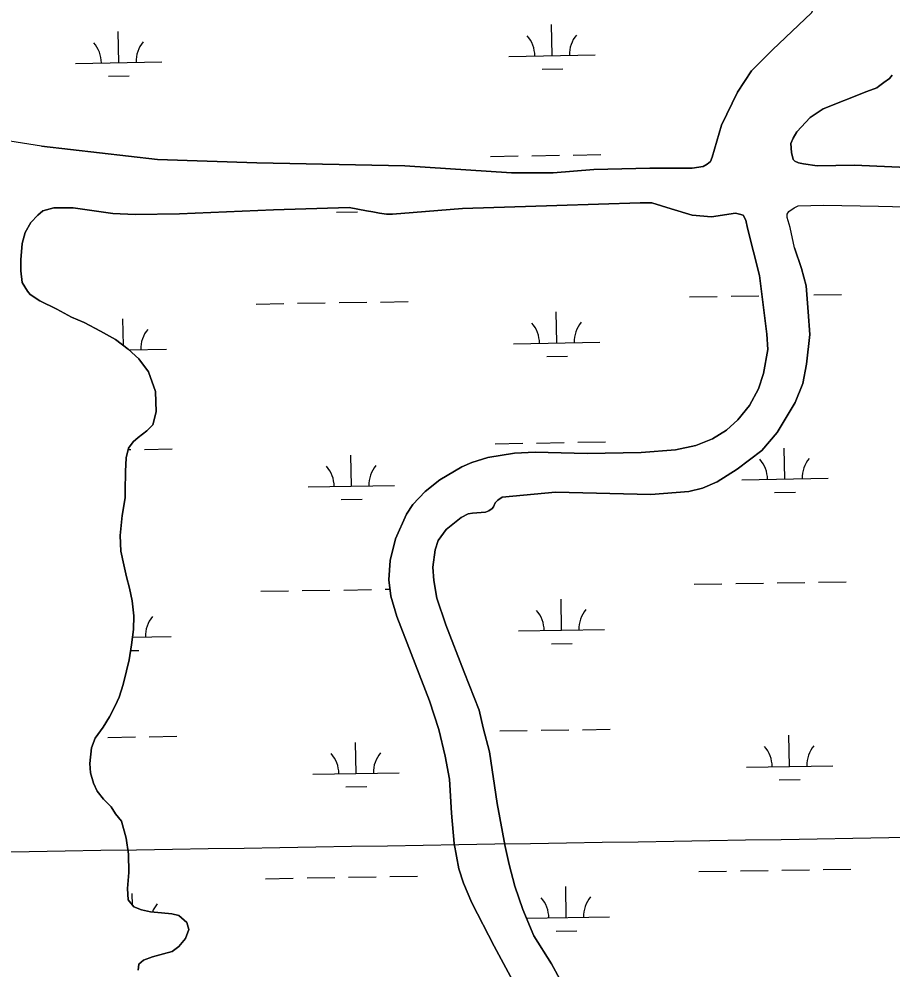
# Model space of a CAD drawing. Extents: x 3855477 to 3893699, y 299188 to 325115.
# Drawn here: x 3866863 to 3867874, y 319749 to 320848 of the extents above; entities that cross this region are included whole.
import ezdxf

# ---------------------------------------------------------------- set-up
doc = ezdxf.new("R2010")
doc.units = 0
for name, color, linetype in [('V-GRID-MAJR', 7, 'Continuous'), ('V-TOPO-SHOR', 7, 'Continuous'), ('V-WETL-SWMP', 7, 'Continuous')]:
    doc.layers.add(name, color=color, linetype=linetype)

msp = doc.modelspace()

# ---------------------------------------------------------------- linework, layer by layer
at = {"layer": 'V-GRID-MAJR'}
msp.add_spline([(3859493.4, 319767), (3864801.7, 319851.5), (3870110.1, 319936.8), (3875418.4, 320022.9), (3880726.7, 320109.8), (3886035, 320197.4), (3891343.3, 320285.8)], degree=3, dxfattribs=at)
at = {"layer": 'V-TOPO-SHOR'}
for points in [[(3867664.1, 320683.4), (3867666.2, 320688.6), (3867676.9, 320725.7), (3867695.4, 320763.8), (3867711.8, 320788.4), (3867736, 320812.8), (3867781.3, 320855.5), (3867788.1, 320868), (3867788.7, 320876.4), (3867787.7, 320883.2), (3867778.3, 320896.4)], [(3866889.4, 320701.2), (3866752.6, 320722.8), (3866645.3, 320748), (3866485, 320784.2), (3866262.2, 320826.2), (3866182.5, 320844.8), (3866166.2, 320845.7), (3866151.1, 320843), (3866136.7, 320833.9), (3866127.5, 320824.4), (3866125.4, 320816), (3866124.3, 320805.2)], [(3867874.6, 320783.3), (3867871.4, 320779.6), (3867865.1, 320775), (3867858.8, 320770.3), (3867856.7, 320768.7), (3867845.2, 320764.6), (3867794.8, 320744.5), (3867779.6, 320734.6), (3867764.3, 320717.9), (3867760.1, 320710.6), (3867757.4, 320704.3), (3867757.9, 320693.9), (3867759.9, 320686), (3867762, 320683.9), (3867766.2, 320681.8), (3867771.9, 320680.7), (3867787.6, 320678.5), (3867831.1, 320679.3), (3867909.1, 320675.8)], [(3866889.4, 320701.2), (3867023.9, 320685.8), (3867139, 320682), (3867310.2, 320678.5), (3867433.7, 320670.5), (3867481.9, 320670.2), (3867529, 320674.2), (3867593.9, 320675.9), (3867643.1, 320675.6), (3867655.7, 320677.7), (3867660.4, 320680.3), (3867664.1, 320683.4)], [(3867702, 320621.4), (3867697.8, 320622.5), (3867693.1, 320623.6), (3867665.3, 320619.5), (3867642.8, 320621.2), (3867618.8, 320628.7), (3867596.3, 320635.6), (3867582.7, 320635.7), (3867486.4, 320632.5), (3867376.9, 320628.9), (3867319.9, 320624.5), (3867295.8, 320622.6), (3867289, 320622.6), (3867281.1, 320623.7), (3867273.3, 320625.3), (3867266, 320626.4), (3867245.6, 320630.2), (3867158.1, 320627.5), (3867049.2, 320622.8), (3866997.9, 320622.1), (3866972.3, 320623.3)], [(3866891.1, 320626.3), (3866885.1, 320621.2), (3866877.1, 320612.8), (3866870.7, 320601.3), (3866867, 320588.6), (3866865.7, 320569.5), (3866865.7, 320556.8), (3866867.2, 320543.6), (3866873.5, 320533.3), (3866876.3, 320529.7), (3866887.4, 320522), (3866907.2, 320512.4), (3866924.3, 320503.1), (3866939, 320497.1), (3866957.7, 320487), (3866975.1, 320477.4), (3866989.8, 320466.1), (3867002.1, 320454.9), (3867013.5, 320440.1), (3867021.4, 320417.4), (3867022.4, 320393.5), (3867018.4, 320378.8), (3867011.6, 320371.7), (3867001.6, 320363.8), (3866995.6, 320359), (3866990.4, 320351.5), (3866987.5, 320340.4), (3866986.6, 320324.5), (3866986.5, 320302.2), (3866986.5, 320294.2), (3866982.8, 320273.5), (3866980.7, 320250.4), (3866981.4, 320232.5), (3866984.9, 320216.6), (3866988, 320202.6), (3866991.5, 320189.5), (3866994.6, 320174.7), (3866996.5, 320157.6), (3866996, 320141.7), (3866993.9, 320123.8), (3866991, 320106.7), (3866987.8, 320094), (3866984.1, 320078.1), (3866979.6, 320063.4), (3866974.8, 320053.4), (3866968.4, 320040.7), (3866960.8, 320028.8), (3866951.5, 320015.7), (3866947.5, 320004.6), (3866945.4, 319986.7), (3866946.1, 319975.6), (3866949.7, 319963.6), (3866954, 319954.4), (3866961.5, 319945.2), (3866970.2, 319936.4), (3866975.3, 319928.4), (3866982.1, 319919.6), (3866987.5, 319900.1), (3866990.2, 319881.4), (3866990.5, 319860.3), (3866989.2, 319842), (3866989.9, 319828.8), (3866996.3, 319820.8), (3867005.4, 319817.2), (3867015.7, 319814.8), (3867028.5, 319813.5), (3867040.4, 319812.6), (3867048.7, 319810.6), (3867057.9, 319802.6), (3867060.2, 319794.2), (3867056.2, 319783.9), (3867048.6, 319774.8), (3867041, 319768.9), (3867030.6, 319766.1), (3867018.2, 319762.6), (3867007.5, 319758.7), (3867002.3, 319754.3), (3867001.4, 319747.2)], [(3866972.3, 320623.3), (3866926.2, 320629.8), (3866903.7, 320629.9), (3866891.1, 320626.3)], [(3867761.5, 320583.4), (3867756.4, 320607), (3867752.8, 320618.5), (3867752.8, 320622.7), (3867754.9, 320625.8), (3867761.2, 320630), (3867765.9, 320632.1), (3867795.2, 320632.9), (3867858.6, 320631.6), (3867923.5, 320630.2)], [(3867457.2, 319694), (3867413.7, 319774.9), (3867387.8, 319825.3), (3867378, 319847.9), (3867372.8, 319864.6), (3867367.2, 319894), (3867364.3, 319929.1), (3867361.9, 319968.4), (3867356.8, 319995.1), (3867349.6, 320026), (3867338.8, 320059), (3867301.1, 320156.6), (3867293.9, 320180.2), (3867291.9, 320199.1), (3867293.1, 320221.6), (3867299.5, 320246.7), (3867312.2, 320275.4), (3867319.6, 320286.3), (3867333.8, 320301.4), (3867350.6, 320315), (3867376.4, 320330), (3867387.9, 320335.2), (3867406.3, 320340.8), (3867437.2, 320345.9), (3867461.3, 320346.8), (3867521.5, 320345.5), (3867583.8, 320346.7), (3867623.6, 320349.6), (3867647.2, 320354.7), (3867666.6, 320362.5), (3867682.9, 320372.3), (3867696, 320384.3), (3867709.2, 320401), (3867719.8, 320420.3), (3867725.6, 320438.1), (3867730.5, 320465.8), (3867729.5, 320483.6), (3867721, 320551.7), (3867707.2, 320606.2), (3867705.1, 320615.6), (3867702, 320621.4)], [(3867761.5, 320583.4), (3867769.7, 320559.8), (3867774.8, 320539.4), (3867777.3, 320509.5), (3867779.3, 320483.3), (3867775.4, 320448.8), (3867771.1, 320426.3), (3867762.1, 320404.4), (3867741.5, 320369.9), (3867723.6, 320349.1), (3867695.2, 320327.2), (3867672.1, 320312.7), (3867654.8, 320305.5), (3867639, 320301.4), (3867595, 320297.9), (3867484.6, 320300.6), (3867422.8, 320294.7), (3867418.1, 320291.6), (3867414.9, 320288.4), (3867412.8, 320283.7), (3867411.2, 320281.7), (3867407.5, 320279.1), (3867403.8, 320277.5), (3867388.7, 320276.5), (3867383.4, 320275.5), (3867375.5, 320271.4), (3867358.2, 320257.3), (3867348.7, 320244.8), (3867345.5, 320233.9), (3867342.8, 320214), (3867343.7, 320198.3), (3867347.3, 320177.8), (3867357.6, 320146.9), (3867378.8, 320092.3), (3867396.3, 320048.3), (3867400.9, 320027.8), (3867408.1, 320000), (3867417.2, 319940.3), (3867426.4, 319890.5), (3867431, 319869.6), (3867437.6, 319844.4), (3867446.9, 319817.7), (3867459.8, 319787.2), (3867480.1, 319754.7), (3867503.9, 319710.5)]]:
    msp.add_lwpolyline(points, dxfattribs=at)
at = {"layer": 'V-WETL-SWMP'}
for p, q in [((3866979, 320797.9), (3866978.4, 320833.9)), ((3867480.8, 320806.1), (3867480.2, 320842)), ((3867430.8, 320805.2), (3867530.8, 320806.9)), ((3866929, 320797.1), (3867029, 320798.7)), ((3867469.1, 320790.4), (3867493.1, 320790.8)), ((3866967.2, 320782.3), (3866991.2, 320782.6)), ((3867457.3, 320690.2), (3867489.3, 320690.7)), ((3867505.3, 320691), (3867537.3, 320691.5)), ((3867409.3, 320689.4), (3867441.3, 320690)), ((3867231.3, 320624.7), (3867255.3, 320625.1)), ((3867640, 320526.7), (3867672, 320527.2)), ((3867688, 320527.5), (3867720, 320528)), ((3867784, 320529), (3867816, 320529.5)), ((3867138.1, 320518.5), (3867170.1, 320519)), ((3867186.1, 320519.3), (3867218.1, 320519.8)), ((3867234.1, 320520.1), (3867266.1, 320520.6)), ((3867282.1, 320520.8), (3867314.1, 320521.4)), ((3867486.2, 320473.4), (3867485.6, 320509.4)), ((3866984.3, 320470.3), (3866983.8, 320501.2)), ((3867436.2, 320472.6), (3867536.2, 320474.2)), ((3866990.7, 320465.3), (3867034.4, 320466.1)), ((3867474.5, 320457.8), (3867498.5, 320458.2)), ((3866989.9, 320349.9), (3866992.9, 320349.9)), ((3867008.9, 320350.2), (3867040.9, 320350.7)), ((3867414.7, 320356.8), (3867446.7, 320357.3)), ((3867462.7, 320357.6), (3867494.7, 320358.1)), ((3867510.7, 320358.4), (3867542.7, 320358.9)), ((3867750.3, 320315.8), (3867749.7, 320351.8)), ((3867248.4, 320307.7), (3867247.8, 320343.7)), ((3867198.4, 320306.9), (3867298.4, 320308.5)), ((3867700.3, 320315), (3867800.3, 320316.7)), ((3867738.5, 320300.2), (3867762.5, 320300.6)), ((3867236.7, 320292), (3867260.7, 320292.4)), ((3867741.4, 320195.6), (3867773.4, 320196.1)), ((3867789.4, 320196.4), (3867821.4, 320196.9)), ((3867143.6, 320185.9), (3867175.5, 320186.4)), ((3867191.5, 320186.7), (3867223.5, 320187.2)), ((3867239.5, 320187.4), (3867271.5, 320188)), ((3867287.5, 320188.2), (3867293.1, 320188.3)), ((3867645.4, 320194), (3867677.4, 320194.6)), ((3867693.4, 320194.8), (3867725.4, 320195.3)), ((3867491.6, 320140.8), (3867491.1, 320176.8)), ((3867441.7, 320140), (3867541.6, 320141.6)), ((3866994.9, 320132.7), (3867039.8, 320133.4)), ((3867479.9, 320125.2), (3867503.9, 320125.6)), ((3866992.8, 320117.2), (3867002.1, 320117.4)), ((3867420.1, 320024.2), (3867452.1, 320024.7)), ((3867468.1, 320025), (3867500.1, 320025.5)), ((3867516.1, 320025.7), (3867548.1, 320026.3)), ((3866966.3, 320016.8), (3866998.3, 320017.3)), ((3867014.3, 320017.6), (3867046.3, 320018.1)), ((3867253.8, 319975), (3867253.3, 320011)), ((3867755.7, 319983.2), (3867755.1, 320019.2)), ((3867203.9, 319974.2), (3867303.8, 319975.8)), ((3867705.7, 319982.4), (3867805.7, 319984)), ((3867743.9, 319967.6), (3867767.9, 319968)), ((3867242.1, 319959.4), (3867266.1, 319959.8)), ((3867245, 319854.8), (3867277, 319855.3)), ((3867293, 319855.6), (3867324.9, 319856.1)), ((3867650.8, 319861.4), (3867682.8, 319861.9)), ((3867698.8, 319862.2), (3867730.8, 319862.7)), ((3867746.8, 319863), (3867778.8, 319863.5)), ((3867794.8, 319863.8), (3867826.8, 319864.3)), ((3867149, 319853.2), (3867181, 319853.8)), ((3867197, 319854), (3867229, 319854.5)), ((3867497.1, 319808.2), (3867496.5, 319844.2)), ((3866994.9, 319822.6), (3866994.6, 319836)), ((3867451.3, 319807.4), (3867547.1, 319809)), ((3867485.3, 319792.5), (3867509.3, 319792.9))]:
    msp.add_line(p, q, dxfattribs=at)
for points in [[(3867781.3, 320855.5), (3867736, 320812.8), (3867711.8, 320788.4), (3867695.4, 320763.8), (3867676.9, 320725.7), (3867666.2, 320688.6), (3867664.1, 320683.4), (3867660.4, 320680.3), (3867655.7, 320677.7), (3867643.1, 320675.6), (3867593.9, 320675.9), (3867529, 320674.2), (3867481.9, 320670.2), (3867433.7, 320670.5), (3867310.2, 320678.5), (3867139, 320682), (3867023.9, 320685.8), (3866889.4, 320701.2), (3866752.6, 320722.8)], [(3867909.1, 320675.8), (3867831.1, 320679.3), (3867787.6, 320678.5), (3867771.9, 320680.7), (3867766.2, 320681.8), (3867762, 320683.9), (3867759.9, 320686), (3867757.9, 320693.9), (3867757.4, 320704.3), (3867760.1, 320710.6), (3867764.3, 320717.9), (3867779.6, 320734.6), (3867794.8, 320744.5), (3867845.2, 320764.6), (3867856.7, 320768.7), (3867858.8, 320770.3), (3867865.1, 320775), (3867871.4, 320779.6), (3867874.6, 320783.3)], [(3867049.2, 320622.8), (3867158.1, 320627.5), (3867245.6, 320630.2), (3867266, 320626.4), (3867273.3, 320625.3), (3867281.1, 320623.7), (3867289, 320622.6), (3867295.8, 320622.6), (3867319.9, 320624.5), (3867376.9, 320628.9), (3867486.4, 320632.5), (3867582.7, 320635.7), (3867596.3, 320635.6), (3867618.8, 320628.7), (3867642.8, 320621.2), (3867665.3, 320619.5), (3867693.1, 320623.6), (3867697.8, 320622.5), (3867702, 320621.4), (3867705.1, 320615.6), (3867707.2, 320606.2), (3867721, 320551.7), (3867729.5, 320483.6), (3867730.5, 320465.8), (3867725.6, 320438.1), (3867719.8, 320420.3), (3867709.2, 320401), (3867696, 320384.3), (3867682.9, 320372.3), (3867666.6, 320362.5), (3867647.2, 320354.7), (3867623.6, 320349.6), (3867583.8, 320346.7), (3867521.5, 320345.5), (3867461.3, 320346.8), (3867437.2, 320345.9), (3867406.3, 320340.8), (3867387.9, 320335.2), (3867376.4, 320330), (3867350.6, 320315), (3867333.8, 320301.4), (3867319.6, 320286.3), (3867312.2, 320275.4), (3867299.5, 320246.7), (3867293.1, 320221.6), (3867291.9, 320199.1), (3867293.9, 320180.2), (3867301.1, 320156.6), (3867338.8, 320059), (3867349.6, 320026), (3867356.8, 319995.1), (3867361.9, 319968.4), (3867364.3, 319929.1), (3867367.2, 319894), (3867372.8, 319864.6), (3867378, 319847.9), (3867387.8, 319825.3), (3867413.7, 319774.9), (3867457.2, 319694)], [(3867001.4, 319747.2), (3867002.3, 319754.3), (3867007.5, 319758.7), (3867018.2, 319762.6), (3867030.6, 319766.1), (3867041, 319768.9), (3867048.6, 319774.8), (3867056.2, 319783.9), (3867060.2, 319794.2), (3867057.9, 319802.6), (3867048.7, 319810.6), (3867040.4, 319812.6), (3867028.5, 319813.5), (3867015.7, 319814.8), (3867005.4, 319817.2), (3866996.3, 319820.8), (3866989.9, 319828.8), (3866989.2, 319842), (3866990.5, 319860.3), (3866990.2, 319881.4), (3866987.5, 319900.1), (3866982.1, 319919.6), (3866975.3, 319928.4), (3866970.2, 319936.4), (3866961.5, 319945.2), (3866954, 319954.4), (3866949.7, 319963.6), (3866946.1, 319975.6), (3866945.4, 319986.7), (3866947.5, 320004.6), (3866951.5, 320015.7), (3866960.8, 320028.8), (3866968.4, 320040.7), (3866974.8, 320053.4), (3866979.6, 320063.4), (3866984.1, 320078.1), (3866987.8, 320094), (3866991, 320106.7), (3866993.9, 320123.8), (3866996, 320141.7), (3866996.5, 320157.6), (3866994.6, 320174.7), (3866991.5, 320189.5), (3866988, 320202.6), (3866984.9, 320216.6), (3866981.4, 320232.5), (3866980.7, 320250.4), (3866982.8, 320273.5), (3866986.5, 320294.2), (3866986.5, 320302.2), (3866986.6, 320324.5), (3866987.5, 320340.4), (3866990.4, 320351.5), (3866995.6, 320359), (3867001.6, 320363.8), (3867011.6, 320371.7), (3867018.4, 320378.8), (3867022.4, 320393.5), (3867021.4, 320417.4), (3867013.5, 320440.1), (3867002.1, 320454.9), (3866989.8, 320466.1), (3866975.1, 320477.4), (3866957.7, 320487), (3866939, 320497.1), (3866924.3, 320503.1), (3866907.2, 320512.4), (3866887.4, 320522), (3866876.3, 320529.7), (3866873.5, 320533.3), (3866867.2, 320543.6), (3866865.7, 320556.8), (3866865.7, 320569.5), (3866867, 320588.6), (3866870.7, 320601.3), (3866877.1, 320612.8), (3866885.1, 320621.2), (3866891.1, 320626.3), (3866903.7, 320629.9), (3866926.2, 320629.8), (3866972.3, 320623.3), (3866997.9, 320622.1), (3867049.2, 320622.8)], [(3867388.7, 320276.5), (3867403.8, 320277.5), (3867407.5, 320279.1), (3867411.2, 320281.7), (3867412.8, 320283.7), (3867414.9, 320288.4), (3867418.1, 320291.6), (3867422.8, 320294.7), (3867484.6, 320300.6), (3867595, 320297.9), (3867639, 320301.4), (3867654.8, 320305.5), (3867672.1, 320312.7), (3867695.2, 320327.2), (3867723.6, 320349.1), (3867741.5, 320369.9), (3867762.1, 320404.4), (3867771.1, 320426.3), (3867775.4, 320448.8), (3867779.3, 320483.3), (3867777.3, 320509.5), (3867774.8, 320539.4), (3867769.7, 320559.8), (3867761.5, 320583.4), (3867756.4, 320607), (3867752.8, 320618.5), (3867752.8, 320622.7), (3867754.9, 320625.8), (3867761.2, 320630), (3867765.9, 320632.1), (3867795.2, 320632.9), (3867858.6, 320631.6), (3867923.5, 320630.2)], [(3867503.9, 319710.5), (3867480.1, 319754.7), (3867459.8, 319787.2), (3867446.9, 319817.7), (3867437.6, 319844.4), (3867431, 319869.6), (3867426.4, 319890.5), (3867417.2, 319940.3), (3867408.1, 320000), (3867400.9, 320027.8), (3867396.3, 320048.3), (3867378.8, 320092.3), (3867357.6, 320146.9), (3867347.3, 320177.8), (3867343.7, 320198.3), (3867342.8, 320214), (3867345.5, 320233.9), (3867348.7, 320244.8), (3867358.2, 320257.3), (3867375.5, 320271.4), (3867383.4, 320275.5), (3867388.7, 320276.5)]]:
    msp.add_lwpolyline(points, dxfattribs=at)
for centre, start, end in [((3867425.6, 320805.6), 0.1615, 41.7052), ((3867536, 320807.4), 140.1615, 181.7052), ((3866923.7, 320797.5), 0.1615, 41.7052), ((3867034.2, 320799.3), 140.1615, 181.7052), ((3867431, 320473), 0.1615, 41.7052), ((3867541.5, 320474.8), 140.1615, 181.7052), ((3866929.1, 320464.8), 41.426, 41.7052), ((3867039.6, 320466.6), 140.1615, 181.7052), ((3867695, 320315.4), 0.1615, 41.7052), ((3867805.5, 320317.2), 140.1615, 181.7052), ((3867193.2, 320307.2), 0.1615, 41.7052), ((3867303.7, 320309), 140.1615, 181.7052), ((3867436.4, 320140.4), 0.1615, 41.7052), ((3867546.9, 320142.2), 140.1615, 181.7052), ((3867045, 320134), 140.1615, 181.7052), ((3867198.6, 319974.6), 0.1615, 41.7052), ((3867309.1, 319976.4), 140.1615, 181.7052), ((3867700.4, 319982.8), 0.1615, 41.7052), ((3867810.9, 319984.6), 140.1615, 181.7052), ((3867050.5, 319801.4), 140.1615, 158.0033), ((3867441.8, 319807.7), 0.1615, 41.7052), ((3867552.3, 319809.5), 140.1615, 181.7052)]:
    msp.add_arc(centre, 35.2, start, end, dxfattribs=at)

doc.saveas('drawing.dxf')
